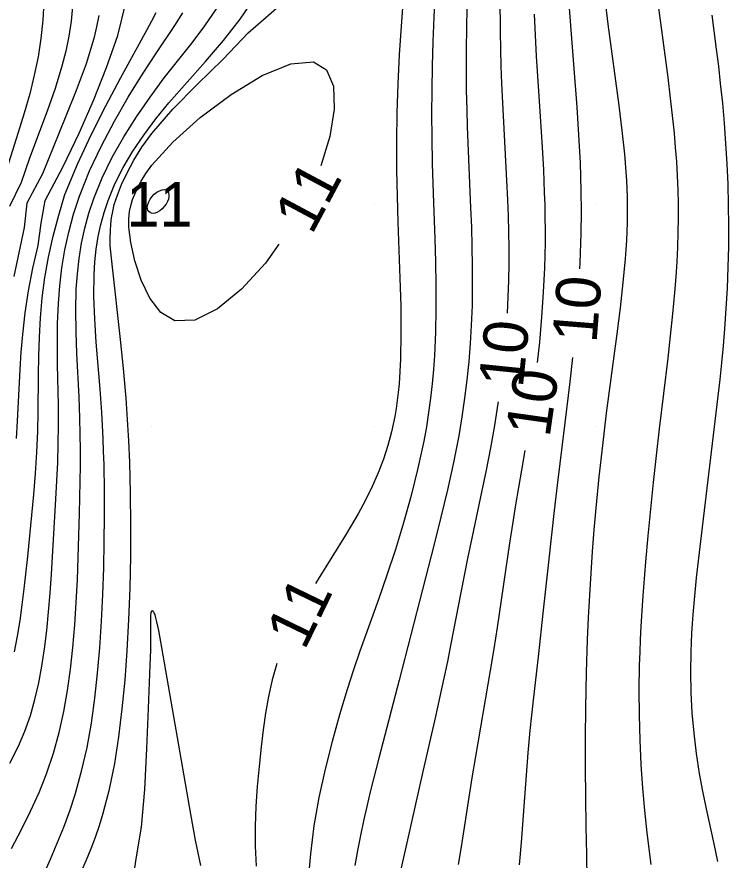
# Model space of a CAD drawing. Extents: x 2602990 to 2605851, y 618069 to 619180.
# Drawn here: x 2603553.94 to 2603586.22, y 618690.53 to 618728.43 of the extents above; entities that cross this region are included whole.
import ezdxf

# ---------------------------------------------------------------- set-up
doc = ezdxf.new("R2010")
doc.units = 0
for name, color, linetype in [('DTM Contours Major', 7, 'Continuous'), ('DTM Contours Major Text', 7, 'Continuous'), ('DTM Contours Minor', 7, 'Continuous'), ('DTM Contours Minor Text', 7, 'Continuous'), ('Exist DTM QL2 LIDAR Elevation Point', 7, 'Continuous'), ('Exist Roads EOP', 7, 'Continuous')]:
    doc.layers.add(name, color=color, linetype=linetype)

msp = doc.modelspace()

# ---------------------------------------------------------------- linework, layer by layer
at = {"layer": 'DTM Contours Major'}
for points in [[(2603575.645, 618729.315), (2603575.659, 618727.755), (2603575.674, 618726.979), (2603575.694, 618726.203), (2603575.722, 618725.426), (2603575.761, 618724.555), (2603575.949, 618721.071), (2603575.988, 618720.206), (2603576.015, 618719.484), (2603576.034, 618718.763), (2603576.044, 618718.041), (2603576.044, 618717.315), (2603576.033, 618716.584), (2603576.01, 618715.845), (2603575.972, 618715.108)], [(2603553.626, 618694.884), (2603554.017, 618695.648), (2603554.303, 618696.327), (2603554.546, 618697.028), (2603554.75, 618697.75), (2603554.921, 618698.491), (2603555.062, 618699.25), (2603555.179, 618700.023), (2603555.279, 618700.845), (2603555.361, 618701.679), (2603555.43, 618702.523), (2603555.488, 618703.374), (2603555.692, 618706.744), (2603555.737, 618707.573), (2603555.774, 618708.404), (2603555.8, 618709.238), (2603555.811, 618710.074), (2603555.806, 618710.98), (2603555.77, 618712.801), (2603555.76, 618713.715), (2603555.769, 618714.629), (2603555.806, 618715.543), (2603555.868, 618716.344), (2603555.964, 618717.146), (2603556.097, 618717.948), (2603556.27, 618718.753), (2603556.488, 618719.561), (2603556.755, 618720.373), (2603557.206, 618721.505), (2603557.736, 618722.632), (2603558.324, 618723.741), (2603558.947, 618724.817), (2603559.585, 618725.846), (2603560.216, 618726.813), (2603561.033, 618728.036), (2603561.396, 618728.606)], [(2603575.569, 618711.129), (2603575.557, 618711.042), (2603575.404, 618710.062), (2603575.226, 618709.059), (2603575.031, 618708.057), (2603574.826, 618707.057), (2603574.404, 618705.066), (2603574.198, 618704.078), (2603573.896, 618702.556), (2603573.447, 618700.248), (2603573.288, 618699.46), (2603573.029, 618698.232), (2603572.756, 618696.988), (2603572.193, 618694.513), (2603571.459, 618691.31), (2603570.73, 618688.078)]]:
    msp.add_lwpolyline(points, dxfattribs=at)
at = {"layer": 'DTM Contours Minor'}
for points in [[(2603582.454, 618690.331), (2603582.275, 618691.757), (2603582.162, 618692.754), (2603582.072, 618693.767), (2603582, 618694.827), (2603581.949, 618695.922), (2603581.92, 618697.039), (2603581.913, 618698.166), (2603581.929, 618699.287), (2603581.948, 618699.868), (2603581.972, 618700.447), (2603582.003, 618701.025), (2603582.078, 618702.193), (2603582.123, 618702.787), (2603582.216, 618703.934), (2603582.321, 618705.109), (2603582.437, 618706.302), (2603582.561, 618707.506), (2603582.692, 618708.712), (2603582.829, 618709.91), (2603583.207, 618713.08), (2603583.323, 618714.094), (2603583.427, 618715.082), (2603583.516, 618716.039), (2603583.571, 618716.735), (2603583.614, 618717.415), (2603583.647, 618718.082), (2603583.668, 618718.737), (2603583.677, 618719.385), (2603583.674, 618720.028), (2603583.659, 618720.658), (2603583.633, 618721.288), (2603583.596, 618721.921), (2603583.549, 618722.559), (2603583.492, 618723.205), (2603583.427, 618723.86), (2603583.325, 618724.775), (2603583.21, 618725.707), (2603582.961, 618727.602), (2603582.633, 618730.066)], [(2603579.579, 618689.671), (2603579.553, 618690.78), (2603579.53, 618692.045), (2603579.513, 618693.356), (2603579.504, 618694.692), (2603579.504, 618696.034), (2603579.515, 618697.362), (2603579.545, 618698.957), (2603579.593, 618700.426), (2603579.637, 618701.435), (2603579.689, 618702.434), (2603579.75, 618703.423), (2603579.818, 618704.404), (2603579.894, 618705.378), (2603579.978, 618706.346), (2603580.115, 618707.751), (2603580.271, 618709.167), (2603580.448, 618710.618), (2603580.919, 618714.181), (2603581.066, 618715.351), (2603581.193, 618716.483), (2603581.294, 618717.558), (2603581.325, 618717.975), (2603581.35, 618718.381), (2603581.369, 618718.779), (2603581.382, 618719.17), (2603581.389, 618719.557), (2603581.389, 618719.94), (2603581.382, 618720.317), (2603581.37, 618720.695), (2603581.351, 618721.076), (2603581.326, 618721.463), (2603581.26, 618722.262), (2603581.147, 618723.322), (2603581.008, 618724.447), (2603580.52, 618728.105), (2603580.332, 618729.625)], [(2603554.281, 618687.941), (2603555.442, 618690.573), (2603555.75, 618691.293), (2603556.042, 618692.014), (2603556.312, 618692.74), (2603556.557, 618693.477), (2603556.849, 618694.521), (2603557.09, 618695.592), (2603557.287, 618696.687), (2603557.444, 618697.802), (2603557.569, 618698.932), (2603557.667, 618700.073), (2603557.747, 618701.271), (2603557.805, 618702.469), (2603557.846, 618703.659), (2603557.869, 618704.833), (2603557.878, 618705.985), (2603557.874, 618707.105), (2603557.855, 618708.305), (2603557.839, 618708.894), (2603557.818, 618709.479), (2603557.79, 618710.064), (2603557.755, 618710.65), (2603557.677, 618711.697), (2603557.503, 618713.799), (2603557.436, 618714.837), (2603557.401, 618715.853), (2603557.412, 618716.841), (2603557.447, 618717.422), (2603557.507, 618717.99), (2603557.594, 618718.548), (2603557.71, 618719.098), (2603557.857, 618719.64), (2603558.038, 618720.178), (2603558.347, 618720.919), (2603558.721, 618721.654), (2603559.155, 618722.385), (2603559.645, 618723.114), (2603560.187, 618723.84), (2603560.775, 618724.565), (2603561.585, 618725.493), (2603562.419, 618726.426), (2603563.232, 618727.366), (2603563.981, 618728.318), (2603564.619, 618729.286)], [(2603572.732, 618729.47), (2603572.682, 618728.399), (2603572.64, 618727.315), (2603572.608, 618726.225), (2603572.587, 618725.137), (2603572.578, 618724.059), (2603572.584, 618722.999), (2603572.607, 618721.821), (2603572.663, 618720.072), (2603572.72, 618718.457), (2603572.751, 618717.415), (2603572.77, 618716.364), (2603572.774, 618715.31), (2603572.755, 618714.258), (2603572.709, 618713.213), (2603572.664, 618712.571), (2603572.606, 618711.932), (2603572.534, 618711.293), (2603572.447, 618710.652), (2603572.344, 618710.007), (2603572.225, 618709.354), (2603571.964, 618708.139), (2603571.657, 618706.911), (2603571.315, 618705.689), (2603570.95, 618704.49), (2603570.573, 618703.335), (2603570.196, 618702.242), (2603569.361, 618699.914), (2603569.074, 618699.073), (2603568.79, 618698.196), (2603568.444, 618697.061), (2603568.105, 618695.86), (2603567.79, 618694.614), (2603567.512, 618693.342), (2603567.287, 618692.066), (2603567.13, 618690.806), (2603567.078, 618690.151)], [(2603571.308, 618729.266), (2603571.207, 618728.003), (2603571.126, 618726.718), (2603571.065, 618725.42), (2603571.024, 618724.118), (2603571.004, 618722.823), (2603571.006, 618721.543), (2603571.027, 618720.368), (2603571.062, 618719.194), (2603571.155, 618716.679), (2603571.19, 618715.432), (2603571.203, 618714.214), (2603571.182, 618713.04), (2603571.117, 618711.926), (2603571.081, 618711.55), (2603571.038, 618711.183), (2603570.987, 618710.823), (2603570.928, 618710.469), (2603570.859, 618710.121), (2603570.781, 618709.777), (2603570.613, 618709.156), (2603570.412, 618708.541), (2603570.178, 618707.931), (2603569.91, 618707.32), (2603569.608, 618706.705), (2603569.273, 618706.083), (2603568.71, 618705.128), (2603567.486, 618703.16), (2603567.367, 618702.959)], [(2603578.723, 618729.42), (2603578.82, 618728.035), (2603579.103, 618724.372), (2603579.186, 618723.123), (2603579.252, 618721.871), (2603579.292, 618720.621), (2603579.301, 618719.659), (2603579.291, 618718.693), (2603579.245, 618717.365), (2603579.23, 618717.105)], [(2603555.155, 618729.087), (2603555.11, 618728.274), (2603555.022, 618727.455), (2603554.891, 618726.632), (2603554.722, 618725.803), (2603554.516, 618724.968), (2603554.27, 618724.103), (2603553.999, 618723.228), (2603553.134, 618720.523)], [(2603556.441, 618728.885), (2603556.376, 618728.226), (2603556.273, 618727.562), (2603556.135, 618726.89), (2603555.96, 618726.208), (2603555.653, 618725.211), (2603555.296, 618724.189), (2603554.512, 618722.074), (2603554.127, 618720.984), (2603553.604, 618719.904)], [(2603553.698, 618691.053), (2603554.139, 618691.896), (2603554.555, 618692.733), (2603554.937, 618693.569), (2603555.276, 618694.412), (2603555.585, 618695.33), (2603555.841, 618696.261), (2603556.049, 618697.203), (2603556.217, 618698.155), (2603556.35, 618699.115), (2603556.455, 618700.082), (2603556.542, 618701.096), (2603556.609, 618702.112), (2603556.659, 618703.126), (2603556.698, 618704.132), (2603556.752, 618706.109), (2603556.783, 618707.546), (2603556.793, 618708.256), (2603556.796, 618708.964), (2603556.79, 618709.672), (2603556.774, 618710.385), (2603556.734, 618711.35), (2603556.635, 618713.298), (2603556.598, 618714.271), (2603556.586, 618715.237), (2603556.61, 618716.191), (2603556.657, 618716.884), (2603556.734, 618717.57), (2603556.843, 618718.249), (2603556.987, 618718.925), (2603557.169, 618719.597), (2603557.392, 618720.267), (2603557.773, 618721.197), (2603558.228, 618722.122), (2603558.746, 618723.038), (2603559.315, 618723.939), (2603559.925, 618724.822), (2603560.564, 618725.682), (2603561.81, 618727.262), (2603562.392, 618728.029), (2603562.912, 618728.787)], [(2603553.923, 618709.482), (2603553.97, 618710.262), (2603554.084, 618712.584), (2603554.134, 618713.361), (2603554.199, 618714.146), (2603554.309, 618715.123), (2603554.457, 618716.116), (2603554.649, 618717.125), (2603554.89, 618718.151), (2603555.037, 618719.155), (2603555.207, 618720.172), (2603556.019, 618721.702), (2603556.737, 618723.192), (2603557.377, 618724.673), (2603557.972, 618726.143), (2603558.47, 618727.587), (2603558.816, 618728.99)], [(2603558.315, 618720), (2603558.458, 618720.419), (2603558.647, 618720.895), (2603558.888, 618721.419), (2603559.189, 618721.982), (2603559.557, 618722.573), (2603560, 618723.185), (2603560.944, 618724.27), (2603562.043, 618725.385), (2603563.204, 618726.532), (2603564.337, 618727.71), (2603565.719, 618728.906)], [(2603574.159, 618728.844), (2603574.144, 618727.915), (2603574.134, 618726.987), (2603574.132, 618726.062), (2603574.139, 618725.142), (2603574.156, 618724.23), (2603574.178, 618723.493), (2603574.236, 618722.034), (2603574.334, 618719.848), (2603574.367, 618718.981), (2603574.392, 618718.107), (2603574.408, 618717.227), (2603574.41, 618716.342), (2603574.396, 618715.451), (2603574.364, 618714.555), (2603574.317, 618713.749), (2603574.252, 618712.938), (2603574.168, 618712.12), (2603574.065, 618711.292), (2603573.942, 618710.453), (2603573.797, 618709.6), (2603573.561, 618708.391), (2603573.292, 618707.167), (2603573.001, 618705.941), (2603572.697, 618704.727), (2603571.125, 618698.622), (2603570.206, 618695.11), (2603569.824, 618693.6), (2603569.666, 618692.942), (2603569.517, 618692.287), (2603569.378, 618691.628), (2603569.25, 618690.961), (2603569.134, 618690.282)], [(2603557.622, 618728.482), (2603557.524, 618727.975), (2603557.4, 618727.458), (2603557.048, 618726.308), (2603556.608, 618725.116), (2603556.113, 618723.888), (2603555.598, 618722.635), (2603555.087, 618721.364), (2603554.392, 618720.06), (2603554.26, 618718.964), (2603553.8, 618716.762)], [(2603553.83, 618699.895), (2603553.965, 618700.594), (2603554.08, 618701.298), (2603554.179, 618702.007), (2603554.267, 618702.722), (2603554.426, 618704.175), (2603554.615, 618706.025), (2603554.701, 618706.964), (2603554.777, 618707.91), (2603554.837, 618708.859), (2603554.878, 618709.808), (2603554.897, 618710.65), (2603554.912, 618712.334), (2603554.924, 618713.181), (2603554.95, 618714.034), (2603554.999, 618714.894), (2603555.08, 618715.797), (2603555.198, 618716.709), (2603555.358, 618717.632), (2603555.565, 618718.565), (2603555.823, 618719.509), (2603556.099, 618720.441), (2603556.668, 618721.8), (2603557.278, 618723.131), (2603557.933, 618724.429), (2603558.596, 618725.667), (2603559.799, 618727.855), (2603560.01, 618728.251), (2603560.202, 618728.625)], [(2603577.184, 618728.549), (2603577.243, 618727.293), (2603577.278, 618726.659), (2603577.41, 618724.631), (2603577.545, 618722.575), (2603577.602, 618721.55), (2603577.646, 618720.535), (2603577.663, 618719.972), (2603577.674, 618719.411), (2603577.679, 618718.85), (2603577.677, 618718.287), (2603577.668, 618717.72), (2603577.651, 618717.145), (2603577.6, 618716.052), (2603577.524, 618714.936), (2603577.424, 618713.806), (2603577.327, 618712.897)], [(2603585.452, 618690.471), (2603585.287, 618691.264), (2603584.939, 618692.839), (2603584.772, 618693.629), (2603584.622, 618694.425), (2603584.483, 618695.323), (2603584.375, 618696.229), (2603584.297, 618697.141), (2603584.25, 618698.057), (2603584.232, 618698.975), (2603584.243, 618699.891), (2603584.278, 618700.728), (2603584.334, 618701.561), (2603584.406, 618702.392), (2603584.49, 618703.22), (2603584.681, 618704.869), (2603585.378, 618710.626), (2603585.547, 618712.126), (2603585.625, 618712.88), (2603585.696, 618713.64), (2603585.76, 618714.408), (2603585.824, 618715.318), (2603585.875, 618716.239), (2603585.912, 618717.169), (2603585.934, 618718.104), (2603585.941, 618719.043), (2603585.932, 618719.982), (2603585.906, 618720.904), (2603585.865, 618721.823), (2603585.81, 618722.737), (2603585.742, 618723.643), (2603585.663, 618724.541), (2603585.572, 618725.428), (2603585.484, 618726.206), (2603585.39, 618726.976), (2603585.189, 618728.496)], [(2603559.068, 618720), (2603559.141, 618720.211), (2603559.234, 618720.456), (2603559.356, 618720.734), (2603559.518, 618721.045), (2603559.729, 618721.388), (2603560, 618721.762), (2603560.944, 618722.799), (2603562.178, 618723.9), (2603563.565, 618724.937), (2603564.967, 618725.785), (2603566.245, 618726.318), (2603567.264, 618726.409), (2603567.861, 618726.043), (2603568.166, 618725.307), (2603568.205, 618724.281), (2603568.001, 618723.045), (2603567.594, 618721.724)], [(2603559.821, 618720), (2603559.865, 618720.113), (2603559.925, 618720.229), (2603560, 618720.339), (2603560.108, 618720.455), (2603560.226, 618720.548), (2603560.347, 618720.613), (2603560.465, 618720.652), (2603560.571, 618720.66), (2603560.658, 618720.638), (2603560.716, 618720.592), (2603560.753, 618720.524), (2603560.77, 618720.439), (2603560.768, 618720.342), (2603560.747, 618720.237), (2603560.706, 618720.128), (2603560.641, 618720.009), (2603560.559, 618719.896), (2603560.464, 618719.794), (2603560.36, 618719.708), (2603560.254, 618719.643), (2603560.149, 618719.604), (2603560.067, 618719.594), (2603559.992, 618719.604), (2603559.925, 618719.631), (2603559.87, 618719.675), (2603559.828, 618719.732), (2603559.802, 618719.802), (2603559.801, 618719.894), (2603559.821, 618720)], [(2603556.85, 618690.036), (2603557.065, 618690.537), (2603557.272, 618691.043), (2603557.468, 618691.558), (2603557.652, 618692.086), (2603557.822, 618692.63), (2603558.104, 618693.716), (2603558.336, 618694.867), (2603558.526, 618696.073), (2603558.678, 618697.327), (2603558.799, 618698.618), (2603558.894, 618699.939), (2603558.97, 618701.339), (2603559.023, 618702.753), (2603559.055, 618704.174), (2603559.063, 618705.596), (2603559.048, 618707.01), (2603559.009, 618708.409), (2603558.968, 618709.373), (2603558.914, 618710.333), (2603558.846, 618711.296), (2603558.73, 618712.625), (2603558.597, 618713.931), (2603558.217, 618717.317), (2603558.137, 618718.137), (2603558.132, 618718.49), (2603558.139, 618718.808), (2603558.16, 618719.104), (2603558.194, 618719.391), (2603558.246, 618719.685), (2603558.315, 618720)], [(2603565.716, 618718.206), (2603565.111, 618717.361), (2603564.04, 618716.181), (2603562.961, 618715.298), (2603561.937, 618714.798), (2603561.032, 618714.768), (2603560.41, 618715.135), (2603559.909, 618715.778), (2603559.52, 618716.59), (2603559.239, 618717.464), (2603559.057, 618718.292), (2603558.969, 618718.969), (2603558.964, 618719.175), (2603558.969, 618719.356), (2603558.983, 618719.52), (2603559.004, 618719.677), (2603559.068, 618720)], [(2603578.913, 618713.118), (2603578.795, 618712.023), (2603578.573, 618710.173), (2603578.219, 618707.378), (2603578.084, 618706.235), (2603577.831, 618703.918), (2603577.586, 618701.619), (2603577.382, 618699.794), (2603577.143, 618697.723), (2603577.069, 618697.036), (2603577, 618696.346), (2603576.911, 618695.351), (2603576.754, 618693.337), (2603576.6, 618691.317), (2603576.514, 618690.316)], [(2603576.767, 618708.937), (2603576.62, 618708.056), (2603576.354, 618706.497), (2603576.226, 618705.715), (2603576.08, 618704.778), (2603575.524, 618700.978), (2603575.376, 618700.022), (2603575.217, 618699.052), (2603574.883, 618697.116), (2603574.548, 618695.189), (2603574.388, 618694.231), (2603573.903, 618691.121), (2603573.774, 618690.334)], [(2603559.964, 618700), (2603559.954, 618700.954), (2603559.955, 618701.275), (2603559.963, 618701.505), (2603559.977, 618701.653), (2603560, 618701.729), (2603560.026, 618701.744), (2603560.057, 618701.717), (2603560.093, 618701.651), (2603560.132, 618701.549), (2603560.174, 618701.411), (2603560.217, 618701.242), (2603560.301, 618700.847), (2603560.441, 618700.078), (2603561.743, 618692.597), (2603561.956, 618691.427), (2603562.068, 618690.854), (2603562.188, 618690.286)], [(2603559.247, 618690.178), (2603559.321, 618690.679), (2603559.534, 618692.01), (2603559.683, 618693.698), (2603559.785, 618695.543), (2603559.856, 618697.342), (2603559.91, 618698.895), (2603559.964, 618700)], [(2603565.625, 618699.369), (2603565.417, 618698.628), (2603565.25, 618697.88), (2603565.118, 618697.13), (2603565.011, 618696.376), (2603564.92, 618695.619), (2603564.823, 618694.731), (2603564.742, 618693.839), (2603564.682, 618692.944), (2603564.65, 618692.048), (2603564.654, 618691.154), (2603564.699, 618690.261)]]:
    msp.add_lwpolyline(points, dxfattribs=at)
at = {"layer": 'Exist DTM QL2 LIDAR Elevation Point'}
for p, q in [((2603560, 618720), (2603560, 618720)), ((2603570, 618720), (2603570, 618720)), ((2603580, 618720), (2603580, 618720)), ((2603560, 618710), (2603560, 618710)), ((2603570, 618710), (2603570, 618710)), ((2603580, 618710), (2603580, 618710)), ((2603560, 618700), (2603560, 618700)), ((2603570, 618700), (2603570, 618700)), ((2603580, 618700), (2603580, 618700))]:
    msp.add_line(p, q, dxfattribs=at)
at = {"layer": 'Exist Roads EOP'}
msp.add_spline([(2603230.17, 618389.98), (2603282.929, 618409.597), (2603332.773, 618427.868), (2603388.167, 618448.413), (2603437.203, 618466.721), (2603490.778, 618486.527), (2603539.039, 618504.558), (2603597.451, 618526.156), (2603651.053, 618545.972), (2603705.208, 618566.084), (2603762.02, 618587.183), (2603820.334, 618609.162), (2603876.341, 618629.99), (2603934.909, 618652.28), (2603996.409, 618675.568), (2604033.216, 618689.957), (2604052.01, 618697.199)], degree=3, dxfattribs=at)

# ---------------------------------------------------------------- texts
at = {"layer": 'DTM Contours Major Text'}
msp.add_text('10', height=2, rotation=84.2201, dxfattribs=at).set_placement((2603576.678, 618711.721))
at = {"layer": 'DTM Contours Minor Text'}
for s, rotation, p in [('11', 61.9135, (2603567.193, 618718.588)), ('10', 85.4551, (2603579.99, 618713.736)), ('10', 81.9495, (2603577.883, 618709.486)), ('11', 64.1226, (2603566.868, 618699.915))]:
    msp.add_text(s, height=2, rotation=rotation, dxfattribs=at).set_placement(p)
msp.add_text('11', height=2, dxfattribs=at).set_placement((2603558.86, 618719))

doc.saveas('drawing.dxf')
